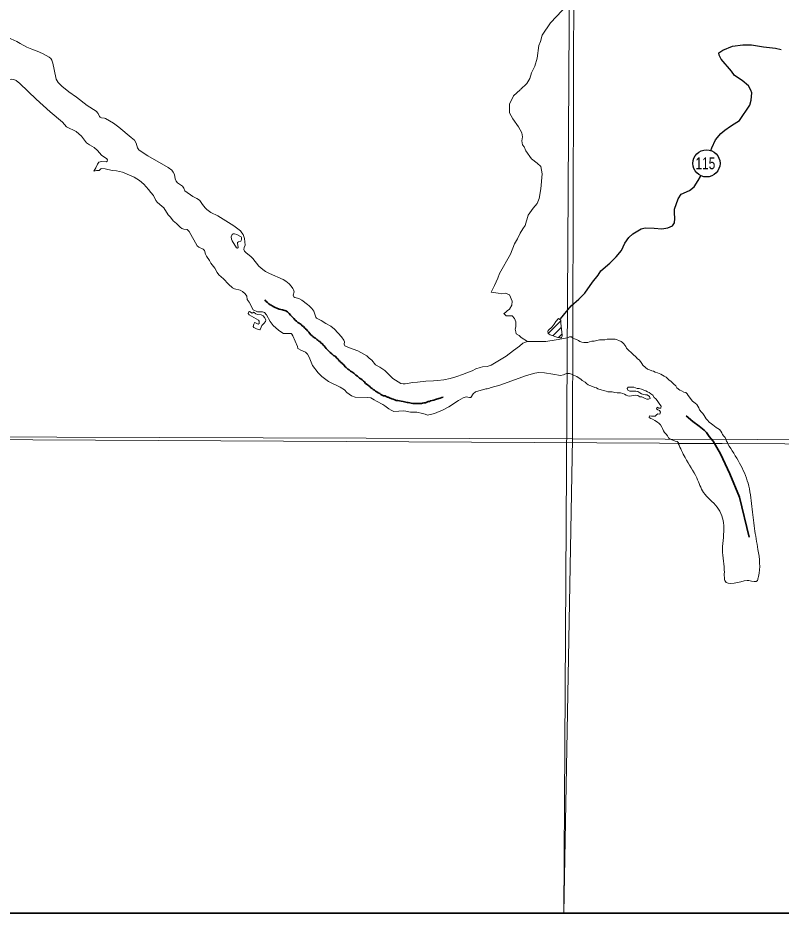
# Model space of a CAD drawing. Extents: x 553962 to 842807, y 8883888 to 9032388.
# Drawn here: x 604258 to 608778, y 8896027 to 8901328 of the extents above; entities that cross this region are included whole.
import ezdxf
from ezdxf.enums import TextEntityAlignment as Align

# ---------------------------------------------------------------- set-up
doc = ezdxf.new("R2010")
doc.units = 0
doc.header["$LTSCALE"] = 150
doc.linetypes.add('LONG_DASH_SHORT_DASH', pattern=[9.9, 6, -1.2, 1.5, -1.2])
doc.layers.add('6', color=7, linetype='Continuous', lineweight=13)

msp = doc.modelspace()

# ---------------------------------------------------------------- linework, layer by layer
at = {"layer": '6'}
for p, q in [((607398.2, 8899458.9), (607473.3, 8899534)), ((607427.1, 8899445.4), (607476, 8899494.2)), ((607458.9, 8899434.7), (607481.1, 8899456.9)), ((608462.4, 8898805.8), (608169.4, 8898807.8))]:
    msp.add_line(p, q, dxfattribs=at)
at = {"layer": '6', "lineweight": 35}
msp.add_lwpolyline([(574695.3, 8924769.6), (626625.7, 8924769.6), (626625.7, 8896026.7), (574695.3, 8896026.7)], close=True, dxfattribs=at)
at = {"layer": '6'}
for points in [[(607657.7, 8924743.3), (607574.2, 8909874.9), (607492.3, 8896026.7)], [(607518.6, 8901403.9), (607482.1, 8901370.7), (607412.3, 8901297.6), (607362.4, 8901224.5), (607352.5, 8901188), (607342.5, 8901164.7), (607332.5, 8901088.4), (607319.2, 8901041.9), (607299.3, 8901002), (607289.3, 8900968.8), (607272.7, 8900938.9), (607233.9, 8900903.3)], [(603607.9, 8901202.5), (603628.6, 8901215.9), (603671.7, 8901230.7), (603774.9, 8901247.2), (603862.9, 8901251.2), (603892.8, 8901248.7), (603993.8, 8901227), (604022.6, 8901225.8), (604073.7, 8901229.1), (604097.1, 8901225.2), (604136.5, 8901210.6), (604149.3, 8901209.6), (604198.3, 8901211), (604250.4, 8901188.4), (604270.6, 8901176.9)], [(604270.6, 8901176.9), (604309.9, 8901154.5), (604339.3, 8901141.9), (604370.9, 8901131.4)], [(604370.9, 8901131.4), (604370.9, 8901131.4), (604403.6, 8901117.1), (604442.5, 8901095.2), (604452, 8901087.1), (604458.6, 8901076.9), (604465.4, 8901060), (604482, 8900973.9), (604485.2, 8900964.1), (604495.8, 8900945.5), (604517.3, 8900922.7), (604558.5, 8900888.9), (604603.8, 8900858.4), (604667, 8900809.4), (604720.7, 8900774.8), (604733.1, 8900760.8), (604741.5, 8900744.4), (604745.2, 8900740.3), (604753.2, 8900735.9), (604770.9, 8900734.2), (604776.8, 8900732.2), (604824.3, 8900704.6), (604854.7, 8900681.5), (604929.1, 8900620.1), (604947.7, 8900602.6), (604957.6, 8900585), (604966.3, 8900557.4), (604974.2, 8900547), (604987.4, 8900535.9), (605027.8, 8900510.6), (605147.2, 8900442.4), (605169.2, 8900426.4), (605178, 8900414.5), (605184.6, 8900400), (605189.5, 8900375.3), (605194.2, 8900361.7), (605203.3, 8900351.7), (605231.7, 8900331.2), (605239.8, 8900319.8), (605246.1, 8900303.3), (605294.8, 8900269.1), (605308.7, 8900261.3), (605318.4, 8900257.2)], [(604366, 8900847), (604269.1, 8900939.9), (604248, 8900956), (604232.7, 8900962.7), (604218.8, 8900964.1), (604182.6, 8900956.3), (604161.8, 8900955.6), (604125.6, 8900973.4), (604104.3, 8900978.3), (604083.2, 8900978.5), (604062.8, 8900972.3)], [(607232.8, 8900902.4), (607193, 8900865.8), (607169.7, 8900816), (607169.7, 8900766.2), (607189.6, 8900729.7), (607222.9, 8900683.2), (607242.8, 8900646.7), (607246.1, 8900623.4), (607242.8, 8900600.2), (607246.1, 8900576.9), (607256.1, 8900563.6), (607266.1, 8900540.4), (607299.3, 8900493.9), (607332.5, 8900467.3), (607355.8, 8900447.4), (607362.4, 8900404.2), (607355.8, 8900314.6), (607345.8, 8900258.1), (607332.5, 8900228.2), (607309.3, 8900201.6), (607279.4, 8900158.5), (607262.7, 8900098.7), (607249.5, 8900078.8), (607232.8, 8900052.2), (607216.2, 8900019), (607199.6, 8899989.1), (607176.3, 8899929.3), (607109.9, 8899813.1), (607099.9, 8899786.5), (607080, 8899743.3), (607060, 8899703.5), (607103.2, 8899696.8), (607119.8, 8899693.5), (607146.4, 8899696.8), (607169.7, 8899686.9), (607186.3, 8899650.3), (607183, 8899627.1), (607169.7, 8899603.8), (607156.4, 8899593.9), (607146.4, 8899583.9), (607136.5, 8899577.3), (607149.8, 8899564), (607186.3, 8899564), (607199.6, 8899547.4), (607206.2, 8899527.4), (607206.2, 8899507.5), (607206.2, 8899497.6), (607202.9, 8899484.3), (607206.2, 8899467.7), (607209.6, 8899457.7), (607226.2, 8899447.8), (607239.5, 8899434.5), (607276, 8899411.2)], [(604545.7, 8900683.2), (604522.7, 8900710.9), (604449.6, 8900771.1), (604366, 8900847)], [(604745.3, 8900474.6), (604755.6, 8900477.1), (604782.2, 8900475.7), (604787.1, 8900478.4), (604787.9, 8900487.3), (604784.5, 8900492.2), (604752, 8900515.1), (604729.6, 8900542.8), (604709.4, 8900561), (604681.6, 8900575), (604663.6, 8900587.3), (604633.8, 8900627.5), (604602, 8900655.7), (604545.7, 8900683.2)], [(604706.6, 8900419.8), (604719.1, 8900439.6), (604727.3, 8900457.6), (604729.9, 8900461.2), (604729.9, 8900461.2)], [(604729.9, 8900461.2), (604737.9, 8900472.8), (604745.3, 8900474.6)], [(605045.3, 8900294.2), (605031, 8900312.3), (605003.2, 8900342.6), (604977.4, 8900365.2), (604945.5, 8900383.7), (604877.4, 8900413.4), (604842.3, 8900421.4), (604815.8, 8900423.5), (604773.8, 8900433.3), (604754.4, 8900435.3), (604749.3, 8900433), (604738.7, 8900423.7), (604723, 8900423.6), (604706.6, 8900419.8)], [(605438.8, 8899820.5), (605424.5, 8899844.7), (605400.3, 8899874.5), (605391.9, 8899891.1), (605374.3, 8899916.5), (605368.7, 8899929), (605362.7, 8899950.1), (605355.1, 8899957.3), (605329.3, 8899970.5), (605318.8, 8899978.5), (605271.5, 8900063.6), (605260.1, 8900073.8), (605241.3, 8900075.8), (605228.1, 8900080.5), (605218.7, 8900087.6), (605197.7, 8900109.2), (605177.8, 8900125.6), (605161.6, 8900148.5), (605147.3, 8900162.1), (605121.1, 8900202.5), (605110.9, 8900213.2), (605084.9, 8900233.7), (605074.1, 8900246.2), (605060.1, 8900275.4), (605045.3, 8900294.2)], [(605318.4, 8900257.2), (605328.1, 8900253.2), (605335.8, 8900246.2), (605350.9, 8900222.8), (605366.1, 8900202.7), (605377.3, 8900192.3), (605399.9, 8900175.6), (605442.3, 8900156.2), (605489.3, 8900126.6)], [(605489.3, 8900126.6), (605536.4, 8900097), (605576.3, 8900065.9), (605584, 8900055.8)], [(605584, 8900055.8), (605591.8, 8900045.6), (605599.5, 8900021.8), (605601.3, 8900001.9)], [(605601.3, 8900001.9), (605603.1, 8899982.1), (605597.9, 8899967.5), (605596.6, 8899957), (605600.2, 8899946.1), (605609.6, 8899935.7), (605637, 8899914.4), (605637, 8899914.4), (605649.8, 8899902), (605684.5, 8899857.5), (605707.9, 8899837.1), (605725.2, 8899825.1), (605748.8, 8899814.5)], [(605651.9, 8899599.2), (605627.2, 8899644.2), (605614.9, 8899659.3), (605613, 8899680), (605604.8, 8899694.2), (605588.8, 8899707.8), (605573.8, 8899716.3), (605540.9, 8899723.1), (605528.7, 8899729.8), (605504.9, 8899751.3), (605476.1, 8899781.6), (605446.9, 8899806.9), (605438.8, 8899820.5)], [(605748.8, 8899814.5), (605828.9, 8899778.6), (605845.6, 8899768.4), (605864.6, 8899753.2), (605875.9, 8899739.1)], [(605875.9, 8899739.1), (605887.1, 8899725), (605890.8, 8899718.1), (605893.6, 8899706.3), (605887.9, 8899684.9), (605892.5, 8899676.5), (605897.1, 8899672.9), (605922.3, 8899665.2), (605940.2, 8899656.1), (605972.7, 8899630.7), (605982.6, 8899621.7)], [(605800.4, 8899478.3), (605768.7, 8899506.2), (605752.1, 8899530.8), (605730.5, 8899570.1), (605719.2, 8899583.9), (605706, 8899587.4), (605690.9, 8899586.3), (605677.8, 8899587.4), (605651.9, 8899599.2)], [(605982.6, 8899621.7), (605997.9, 8899607.7), (606011.1, 8899590.2), (606021.8, 8899555.1), (606026.3, 8899548.7), (606053.9, 8899535.2), (606082.6, 8899518.2)], [(606082.6, 8899518.2), (606110.4, 8899501.7), (606133.8, 8899485.1), (606175, 8899438.1), (606188.2, 8899420.1), (606191.5, 8899410.3), (606189.5, 8899394.8), (606194.9, 8899386.7), (606215.6, 8899376.8), (606270.9, 8899356.2), (606324.1, 8899326.3), (606339, 8899313.3)], [(605886.8, 8899444.2), (605880.5, 8899454.1), (605875.6, 8899458), (605871.8, 8899459), (605843.6, 8899457.8), (605831.8, 8899459.6), (605821.4, 8899464.6), (605800.4, 8899478.3)], [(606167, 8899141.3), (606097.8, 8899173.8), (606057.4, 8899203.2), (606036.3, 8899225.7), (606003.4, 8899268.5), (605982, 8899319.3), (605972.7, 8899335.8), (605960.9, 8899348.2), (605932.8, 8899360.8), (605920.3, 8899368.7), (605916, 8899369.4), (605914.2, 8899381.2), (605886.8, 8899444.2)], [(607512.3, 8899432.5), (607525.9, 8899438.3), (607537.1, 8899438.2), (607545.2, 8899432.1), (607555.3, 8899427.9), (607565.5, 8899422.8), (607577.6, 8899416.6), (607586.8, 8899411.4), (607597.9, 8899407.3), (607609.1, 8899406.2), (607621.3, 8899405.1), (607633.5, 8899406), (607643.7, 8899410), (607658, 8899413), (607671.2, 8899413.9), (607701.8, 8899420.9), (607713, 8899420.8), (607723.1, 8899420.7), (607734.3, 8899420.7), (607747.6, 8899424.6), (607757.7, 8899424.6), (607770, 8899424.5), (607783.2, 8899424.4), (607795.4, 8899424.3), (607806.6, 8899422.2), (607817.7, 8899418.1), (607830.9, 8899411.9), (607838, 8899404.7), (607846.1, 8899397.5), (607853.1, 8899390.3)], [(606996.3, 8899256.7), (607009.1, 8899260.5), (607037.2, 8899263), (607061.2, 8899271.7), (607150.5, 8899324.7), (607193.7, 8899358.8), (607228.5, 8899383), (607248.7, 8899401.6), (607276, 8899411.2), (607305.9, 8899411.2), (607385.7, 8899411.2), (607445.5, 8899421.2), (607512.3, 8899432.5)], [(607853.1, 8899390.3), (607858.2, 8899381.2), (607863.2, 8899371.9), (607871.3, 8899363.7), (607878.3, 8899355.6), (607887.4, 8899347.3), (607899.6, 8899336.1), (607919.8, 8899319.6), (607927.8, 8899309.4), (607937, 8899302.2), (607946, 8899293), (607954.1, 8899280.7), (607959.1, 8899271.5), (607975.3, 8899258.1), (607987.4, 8899247.9), (607998.6, 8899242.7), (608011.8, 8899238.6), (608023, 8899235.4), (608033.1, 8899230.3), (608045.3, 8899226.1), (608056.4, 8899222), (608065.6, 8899217.8), (608075.7, 8899212.7), (608085.8, 8899205.5), (608097, 8899199.3), (608108.1, 8899190.1), (608116.2, 8899182.9), (608124.3, 8899176.7), (608135.4, 8899166.4), (608142.5, 8899159.3), (608154.6, 8899148), (608160.6, 8899137.8), (608178.8, 8899123.4), (608189, 8899119.2), (608202.2, 8899112), (608214.3, 8899108.9), (608222.4, 8899101.7), (608228.5, 8899092.5), (608236.5, 8899081.2), (608246.6, 8899067.9), (608252.7, 8899058.7), (608260.8, 8899052.6), (608269.9, 8899046.4), (608279, 8899038.2), (608291, 8899018.7), (608295, 8899007.5), (608306.1, 8898992.2), (608314.2, 8898985), (608322.3, 8898973.7), (608329.3, 8898963.5), (608335.3, 8898953.3), (608342.4, 8898945.1), (608352.5, 8898933.8), (608365.7, 8898923.5), (608374.8, 8898918.4), (608383.9, 8898910.2), (608393, 8898903), (608403.1, 8898895.8), (608414.2, 8898889.6), (608421.3, 8898880.4), (608427.3, 8898870.2), (608430.3, 8898859.9), (608439.4, 8898850.7), (608447.5, 8898843.5), (608451.5, 8898832.3)], [(606339, 8899313.3), (606353.8, 8899300.2), (606375.8, 8899273.6), (606401.3, 8899259.5), (606425.6, 8899243.5), (606430.3, 8899239.2)], [(606430.3, 8899239.2), (606451.1, 8899220.5), (606477.9, 8899191.6), (606526.1, 8899162.9), (606538.8, 8899160.4), (606552.3, 8899160.9), (606564.8, 8899163.4)], [(606850.9, 8899202.7), (606897.3, 8899217.3), (606921.3, 8899228.2), (606948.9, 8899237.7), (606970.8, 8899249.3), (606996.3, 8899256.7)], [(607510.3, 8899223.4), (607489.5, 8899213.8), (607472.3, 8899210.6), (607425.7, 8899218.6), (607376, 8899224.9), (607343.2, 8899226.9), (607318.7, 8899223.8), (607269.6, 8899209.6), (607112, 8899153.1), (607061.6, 8899139.4), (607044.9, 8899132.1), (607038.2, 8899131.2)], [(606564.8, 8899163.4), (606594.8, 8899169.2), (606624, 8899170.2), (606673, 8899176.3), (606719.7, 8899178.1), (606743.5, 8899180.8)], [(606743.5, 8899180.8), (606780.2, 8899185.1), (606817.4, 8899192.1), (606850.9, 8899202.7)], [(607965.2, 8899123.7), (607951, 8899129.9), (607937.8, 8899133.1), (607926.6, 8899133.2), (607916.5, 8899137.3), (607906.3, 8899140.4), (607892.1, 8899140.5), (607872.8, 8899140.6), (607866.6, 8899132.5), (607870.6, 8899122.3), (607882.8, 8899117.1), (607894, 8899117.1), (607904.2, 8899117), (607917.4, 8899116.9), (607930.6, 8899115.8), (607940.7, 8899107.6), (607950.8, 8899101.4), (607963, 8899097.3), (607974.2, 8899096.2), (607984.4, 8899096.1), (607999.6, 8899085.8), (608003.5, 8899073.6), (607993.3, 8899070.6), (607983.2, 8899070.6), (607973, 8899074.8), (607961.9, 8899078.9), (607952.7, 8899083.1), (607941.6, 8899084.2), (607930.4, 8899092.4), (607917.2, 8899093.5), (607903, 8899092.6), (607892.8, 8899089.6), (607881.6, 8899088.6), (607870.4, 8899088.7), (607861.3, 8899093.8), (607850.1, 8899100), (607840, 8899104.2), (607826.8, 8899108.3), (607816.6, 8899108.4), (607806.4, 8899108.4), (607793.2, 8899109.6), (607778, 8899112.7), (607763.7, 8899113.8), (607751.5, 8899113.9), (607741.4, 8899118), (607727.2, 8899122.2), (607712, 8899125.3), (607693.7, 8899131.6), (607684.6, 8899136.7), (607674.4, 8899139.9), (607661.2, 8899144), (607646, 8899150.2), (607634.8, 8899155.4), (607625.7, 8899163.6), (607617.7, 8899170.8), (607600.4, 8899180.1), (607591.3, 8899188.3), (607583.2, 8899194.4), (607569.1, 8899203.7), (607557.9, 8899208.9), (607547.8, 8899212), (607536.6, 8899218.2), (607525.4, 8899222.3), (607515.3, 8899222.4), (607510.3, 8899223.4)], [(606368.4, 8899065.7), (606348.9, 8899077), (606329, 8899080.2), (606255.6, 8899080.9), (606233.8, 8899088.8), (606207, 8899108.8), (606191.6, 8899125.1), (606167, 8899141.3)], [(607038.2, 8899131.2), (607030.1, 8899130.2), (606968.5, 8899113.9), (606953.5, 8899101.6), (606940.8, 8899080.5), (606936.9, 8899079.8)], [(608076.6, 8898895.8), (608072.6, 8898905), (608064.5, 8898918.3), (608056.4, 8898925.5), (608045.3, 8898934.7), (608031.1, 8898943), (608015.9, 8898952.2), (608006.8, 8898956.4), (607996.7, 8898961.5), (607999.8, 8898971.7), (608011, 8898968.6), (608022.1, 8898968.5), (608032.3, 8898969.5), (608040.5, 8898976.5), (608048.7, 8898982.6), (608060.9, 8898981.5), (608064, 8898992.7), (608059, 8899001.9), (608048.8, 8899007.1), (608039.7, 8899013.2), (608043.9, 8899022.4), (608054, 8899017.2), (608066.2, 8899017.1), (608067.3, 8899029.3), (608059.2, 8899038.6), (608051.2, 8899049.8), (608044.1, 8899061.1), (608036.1, 8899072.3), (608027, 8899080.5), (608017.9, 8899092.8), (608005.8, 8899102.1), (607997.7, 8899110.3), (607987.5, 8899113.4), (607977.4, 8899119.6), (607965.2, 8899123.7)], [(606936.9, 8899079.8), (606931.9, 8899079.1), (606913.4, 8899083.4), (606894.4, 8899077.1), (606866.6, 8899063), (606810.7, 8899023.7), (606776, 8899005.8), (606726.3, 8898985.3), (606684.8, 8898975.2), (606669.7, 8898980.5)], [(606669.7, 8898980.5), (606654.6, 8898985.8), (606620, 8898992.5), (606583.1, 8898992.2), (606556.5, 8898999.1), (606542.7, 8899000.4), (606485.3, 8898997.2), (606468.8, 8899003.8), (606455.3, 8899011.8), (606432, 8899031.1), (606419.7, 8899039.2), (606382.7, 8899057.4), (606368.4, 8899065.7)], [(574695.3, 8898953.2), (596544.3, 8898870.4), (626625.7, 8898710.8)], [(608169.4, 8898807.8), (608170.6, 8898811.7), (608162.5, 8898818.9), (608151.3, 8898821), (608142.2, 8898825.1), (608132.1, 8898829.2), (608120.9, 8898833.4), (608110.8, 8898841.6), (608104.8, 8898852.9), (608096.7, 8898862.1), (608087.6, 8898873.3), (608081.6, 8898882.6), (608076.6, 8898895.8)], [(608451.5, 8898832.3), (608454.5, 8898822.1), (608460.5, 8898813.9), (608462.4, 8898805.8), (608169.4, 8898807.8)]]:
    msp.add_lwpolyline(points, dxfattribs=at)
for points in [[(618535.2, 8909853.3), (607574.3, 8909890.7), (607543.3, 8898835.3), (618504.2, 8898795.8)], [(605578, 8900006.4), (605581.1, 8900009.7), (605583.1, 8900017.2), (605581.8, 8900027.9), (605579.6, 8900031.9), (605553.8, 8900045.2), (605540.6, 8900049.4), (605532.2, 8900049.6), (605526.5, 8900045.7), (605520.9, 8900031.3), (605522.3, 8900018.3), (605527.3, 8900006.6), (605552.8, 8899966.1), (605559, 8899963.9), (605562.7, 8899968.7), (605558.6, 8899992.7), (605559.4, 8899996.8), (605563.9, 8900000.6)], [(605726.5, 8899537.9), (605724, 8899530.6), (605714.4, 8899518.2), (605703, 8899506.1), (605697.8, 8899496.6), (605691.8, 8899481.5), (605690, 8899479.8), (605670.7, 8899486.1), (605654.2, 8899494.3), (605651.4, 8899501.1), (605654.2, 8899514.3), (605658.7, 8899522.5), (605659.8, 8899523), (605664.4, 8899521.9), (605680, 8899513.5), (605686.4, 8899518), (605687.1, 8899532.4), (605682.6, 8899537.5), (605669, 8899546.2), (605627.1, 8899569.7), (605621, 8899577.3), (605624.1, 8899584.8), (605629.5, 8899588.5), (605644.9, 8899579.4), (605648.7, 8899580.6), (605650.3, 8899583.7), (605653.3, 8899585.6), (605658.1, 8899583.4), (605667.7, 8899575.2), (605676.3, 8899570.6), (605698.8, 8899568.8), (605709.7, 8899562.8), (605717.5, 8899553.2), (605726.3, 8899538.9)], [(607460.5, 8899548.4), (607473.4, 8899537.4), (607473.1, 8899520.7), (607479, 8899466.9), (607482.5, 8899450.2), (607481.5, 8899443.7), (607477.8, 8899435.1), (607475, 8899432.4), (607467.5, 8899432.5), (607456.8, 8899435.3), (607411.1, 8899450.8), (607397.8, 8899459.1), (607396.2, 8899472.7), (607398.9, 8899476.5), (607421.7, 8899498.1), (607434.4, 8899514.6), (607443.2, 8899529)], [(596544.3, 8898870.4), (596531.7, 8896026.7), (607492.3, 8896026.7), (607543.3, 8898835.3)]]:
    msp.add_lwpolyline(points, close=True, dxfattribs=at)
at = {"layer": '6', "lineweight": 25}
for points in [[(608362.5, 8900541.9), (608368.2, 8900558.4), (608389.8, 8900605.2), (608420.5, 8900642.9), (608446, 8900662.2), (608477.7, 8900686.6), (608500.2, 8900699.8), (608531.8, 8900719.1), (608592.3, 8900811.7), (608601.6, 8900840.2), (608604.8, 8900883), (608599.7, 8900899.3), (608584.6, 8900924.8), (608548, 8900957.4), (608502.2, 8900986.1), (608484, 8901011.6), (608424.2, 8901083), (608411, 8901106.4), (608410, 8901120.7), (608433.5, 8901137), (608490.7, 8901160.3), (608550.8, 8901168.3), (608602.8, 8901168.2), (608674, 8901155.9), (608745.3, 8901147.6), (608778.9, 8901141.4)], [(607472.2, 8899545.8), (607534.4, 8899621.6), (607579.4, 8899661.2), (607616.2, 8899696.8), (607661.2, 8899761.9), (607694, 8899804.7), (607711.4, 8899829.1), (607763.6, 8899875.9), (607801.4, 8899912.5), (607833.1, 8899950.1), (607852.6, 8899993.9), (607877.2, 8900026.4), (607900.7, 8900048.8), (607948.7, 8900079.3), (607972.2, 8900084.3), (608027.2, 8900083.2), (608072, 8900078.1), (608106.7, 8900084.1), (608135.2, 8900096.3), (608147.5, 8900113.6), (608148.6, 8900139), (608146.7, 8900173.7), (608147.8, 8900194.1), (608168.4, 8900255.2), (608186.9, 8900283.6), (608234.8, 8900306), (608263.4, 8900327.3), (608288, 8900363.9), (608301.4, 8900388.4), (608303.7, 8900393.1)]]:
    msp.add_lwpolyline(points, dxfattribs=at)
at = {"layer": '6', "linetype": 'LONG_DASH_SHORT_DASH', "lineweight": 35}
for points in [[(605956.8, 8899491.3), (605948.6, 8899499.4), (605941.5, 8899504.1), (605935.9, 8899511.2), (605923.7, 8899519.4), (605916, 8899524), (605907.9, 8899532.7), (605899.8, 8899538.3), (605891.6, 8899548.5), (605884.5, 8899554.7), (605873.3, 8899567.4), (605865.1, 8899577.7), (605855, 8899586.9), (605844.3, 8899592), (605825.4, 8899599.7), (605805.6, 8899603.2), (605791.3, 8899609.4), (605781.7, 8899613.5), (605773, 8899617.5), (605763.3, 8899621.6), (605758.2, 8899625.7), (605751.6, 8899628.8), (605744.5, 8899635.4), (605736.9, 8899643.1), (605728.7, 8899648.2), (605721.2, 8899657.3)], [(606202.1, 8899256.6), (606197.1, 8899261.7), (606188.4, 8899272.5), (606181.8, 8899277.1), (606178.2, 8899283.7), (606171.1, 8899287.3), (606167, 8899293.9), (606159.4, 8899298), (606155.3, 8899306.2), (606148.2, 8899311.3), (606137, 8899323.6), (606127.3, 8899328.2), (606117.1, 8899337.9), (606108, 8899345.6), (606097.3, 8899355.8), (606091.2, 8899361.4), (606084, 8899370.1), (606076.9, 8899377.8), (606072.3, 8899385.4), (606065.2, 8899389.5), (606061.1, 8899397.2), (606054, 8899400.8), (606046.9, 8899410.5), (606039.7, 8899414.1), (606035.2, 8899420.2), (606028, 8899423.8), (606020.9, 8899430.4), (606013.8, 8899434), (606005.6, 8899440.7), (606001.1, 8899444.8), (605993.4, 8899450.9), (605985.8, 8899460.1), (605980.7, 8899465.7), (605973.1, 8899474.9), (605968.5, 8899480), (605961.3, 8899486.7), (605956.8, 8899491.3)], [(606696.3, 8899056.2), (606688.7, 8899055.7), (606679.1, 8899051.6), (606671.4, 8899049.1), (606662.8, 8899047.5), (606654.6, 8899046), (606649, 8899045), (606641.9, 8899044), (606630.2, 8899044), (606622.6, 8899044), (606614.4, 8899044), (606609.8, 8899044), (606602.2, 8899044.5), (606596.6, 8899045), (606586.9, 8899046.5), (606578.3, 8899048.1), (606570.1, 8899049.6), (606562.5, 8899051.1), (606554.9, 8899052.7), (606548.3, 8899054.2), (606540.1, 8899055.7), (606528.4, 8899057.2), (606517.7, 8899060.3), (606508.1, 8899061.8), (606498.9, 8899061.8), (606490.8, 8899065.9), (606481.1, 8899069.5), (606472.9, 8899072.6), (606468.9, 8899073.6), (606462.8, 8899076.7), (606458.7, 8899077.7), (606451.1, 8899081.3), (606446.5, 8899082.3), (606439.8, 8899086.4), (606432.2, 8899090), (606423.6, 8899090.5), (606414.4, 8899094.1), (606408.3, 8899097.6), (606400.7, 8899103.8), (606392.5, 8899106.8), (606384.4, 8899113.5), (606375.7, 8899116.6), (606370.1, 8899122.7), (606362.5, 8899127.8), (606355.4, 8899133.9), (606347.7, 8899138), (606342.6, 8899144.7), (606336, 8899148.8), (606326.8, 8899156.9), (606316.7, 8899162.6), (606311.6, 8899171.8), (606304, 8899176.4), (606297.3, 8899183.5), (606288.2, 8899190.7), (606281.6, 8899194.8), (606273.4, 8899202.4), (606268.3, 8899205.5), (606260.2, 8899212.2), (606255.6, 8899215.2), (606248, 8899222.9), (606236.2, 8899232.6), (606227.6, 8899235.2), (606219.4, 8899243.3), (606211.3, 8899247.4), (606202.1, 8899256.6)], [(606776.9, 8899082.3), (606776.7, 8899082.3), (606768.6, 8899079.2), (606759.4, 8899076.2), (606750.8, 8899073.6), (606731.5, 8899067.5), (606720.8, 8899063.9), (606711.6, 8899061.3), (606701.9, 8899060.3), (606696.3, 8899056.2)], [(608589.7, 8898253.2), (608531.8, 8898489.6), (608473.8, 8898626.9), (608419.7, 8898746.8), (608375.2, 8898822.2), (608352, 8898849.2), (608336.5, 8898872.3), (608323.3, 8898886.6), (608292.9, 8898910.1), (608256.3, 8898937.7), (608216.7, 8898970.6)]]:
    msp.add_lwpolyline(points, dxfattribs=at)
at = {"layer": '6', "lineweight": 25}
msp.add_circle((608336.3, 8900466.1), 80.3, dxfattribs=at)
at = {"layer": '6'}
msp.add_spline([(608169.4, 8898807.8), (608210, 8898723.6), (608278.8, 8898603.2), (608318.9, 8898517.3), (608399.1, 8898431.3), (608439.2, 8898322.4), (608430.6, 8898179.2), (608442.1, 8898044.5), (608442.1, 8898015.4), (608445, 8897995.8), (608576.8, 8897995.8), (608588.2, 8897995.8), (608638.5, 8897995.8), (608640.5, 8898005.2), (608644.2, 8898020.1), (608641.5, 8898180.1), (608620.8, 8898304.5), (608605.4, 8898434.2), (608582.5, 8898571.7), (608462.4, 8898805.8)], degree=3, dxfattribs=at)

# ---------------------------------------------------------------- texts
at = {"layer": '6', "width": 0.75}
msp.add_text('115', height=70, dxfattribs=at).set_placement((608329.9, 8900431.4), align=Align.CENTER)

doc.saveas('drawing.dxf')
